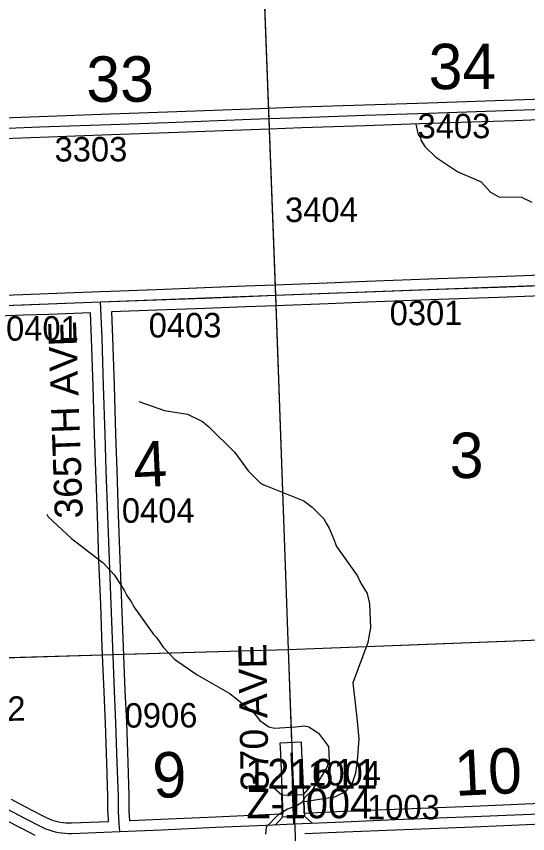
# Model space of a CAD drawing. Extents: x 128.7 to 185.5, y -21.4 to 12.6.
# Drawn here: x 160.65 to 162.114, y -14.323 to -11.985 of the extents above; entities that cross this region are included whole.
import ezdxf

# ---------------------------------------------------------------- set-up
doc = ezdxf.new("R2010")
doc.units = 0
for name, color, linetype in [('tdCoHydroRiver', 7, 'Continuous'), ('tdCoSecRdNmbr', 7, 'Continuous'), ('tdCoSecRdTxt', 7, 'Continuous'), ('tdCoSecRteBand', 7, 'Continuous'), ('tdCoSecRteCL', 7, 'Continuous'), ('tdCoSectLine', 7, 'Continuous'), ('tdCoSectLinePart', 7, 'Continuous'), ('tdCoSectNmbr', 7, 'Continuous'), ('tdCoStrucSec', 7, 'Continuous'), ('tdCoStrucSecCoName', 7, 'Continuous'), ('tdCoStrucSecFHWANum', 7, 'Continuous'), ('tdCoSurfAsphalt', 7, 'Continuous'), ('tdCoSurfGravel', 7, 'Continuous')]:
    doc.layers.add(name, color=color, linetype=linetype)

msp = doc.modelspace()

# ---------------------------------------------------------------- linework, layer by layer
at = {"layer": 'tdCoHydroRiver'}
for points in [[(161.7933, -12.2938), (161.8007, -12.3236), (161.8073, -12.3312), (161.8076, -12.3391), (161.8194, -12.3576), (161.8505, -12.388), (161.9136, -12.4298), (161.9521, -12.4458), (161.981, -12.4589), (162.0073, -12.4879), (162.0315, -12.5012), (162.0963, -12.502), (162.1252, -12.5167)], [(161.0006, -13.0872), (161.0744, -13.1131), (161.1398, -13.1235), (161.1833, -13.1441), (161.2013, -13.1592), (161.2754, -13.2325), (161.3138, -13.2849), (161.35, -13.3215), (161.3629, -13.3274), (161.4727, -13.371), (161.4973, -13.3891), (161.5304, -13.4227), (161.5373, -13.4351), (161.5458, -13.4491), (161.553, -13.4678), (161.5581, -13.4787), (161.5669, -13.502), (161.6252, -13.5851), (161.6372, -13.6083), (161.6389, -13.6114), (161.654, -13.6361), (161.6614, -13.6658), (161.6639, -13.7336), (161.6586, -13.7606), (161.6561, -13.7765), (161.613, -13.8918), (161.6247, -13.9924), (161.63, -14.0522), (161.6261, -14.1155), (161.6211, -14.1504), (161.6111, -14.1792), (161.5915, -14.2036), (161.5605, -14.2189), (161.4695, -14.2334)], [(160.7374, -13.4092), (160.7409, -13.4169), (160.8078, -13.4792), (160.8987, -13.5486), (160.9316, -13.5837), (160.96, -13.6285), (160.9668, -13.6425), (160.9801, -13.6609), (160.9869, -13.6749), (161.0435, -13.7549), (161.0516, -13.7625), (161.07, -13.7903), (161.1027, -13.8238), (161.1678, -13.8688), (161.2617, -13.9223), (161.3304, -13.9782), (161.3471, -13.9997), (161.3731, -14.0177), (161.3891, -14.0218), (161.4493, -14.018), (161.4746, -14.0154), (161.4874, -14.0181), (161.5151, -14.036), (161.5437, -14.0744), (161.5456, -14.1153), (161.5384, -14.1345), (161.5176, -14.1684), (161.4951, -14.2009), (161.4738, -14.2222), (161.4695, -14.2334), (161.4537, -14.2424), (161.4267, -14.2538), (161.3982, -14.2701), (161.3656, -14.3045), (161.363, -14.3251)]]:
    msp.add_lwpolyline(points, dxfattribs=at)
at = {"layer": 'tdCoSecRteBand'}
for points in [[(160.5331, -12.2784), (160.7156, -12.2715), (160.7156, -12.2715), (160.7156, -12.2715), (160.9191, -12.2644), (160.9191, -12.2644), (160.9191, -12.2644), (161.083, -12.2587), (161.3204, -12.2493), (161.3205, -12.2493), (161.3205, -12.2493), (161.3716, -12.2475), (161.4648, -12.2441), (161.4649, -12.2441), (161.4649, -12.2441), (161.6469, -12.2382), (161.8284, -12.2321), (162.0752, -12.2237), (162.2123, -12.2187)], [(162.2144, -12.2787), (162.0773, -12.2836), (162.0773, -12.2836), (162.0772, -12.2836), (161.8304, -12.292), (161.6489, -12.2982), (161.6489, -12.2982), (161.6488, -12.2982), (161.4669, -12.3041), (161.3738, -12.3075), (161.3227, -12.3093), (161.0853, -12.3187), (161.0852, -12.3187), (161.0852, -12.3187), (160.9212, -12.3243), (160.7178, -12.3315), (160.5353, -12.3384)], [(160.4733, -12.7875), (160.6687, -12.7804), (160.6687, -12.7804), (160.6687, -12.7804), (160.7414, -12.7779), (160.8901, -12.7721), (160.92, -12.7709), (160.92, -12.7709), (160.92, -12.7709), (160.92, -12.7709), (161.0504, -12.7661), (161.1887, -12.7609), (161.305, -12.7562), (161.3051, -12.7562), (161.3051, -12.7562), (161.3909, -12.7529), (161.5401, -12.7473), (161.5401, -12.7473), (161.5401, -12.7473), (161.6523, -12.7431), (161.857, -12.7355), (161.8571, -12.7355), (161.8572, -12.7355), (162.0277, -12.7298), (162.2272, -12.7222)], [(162.2294, -12.7821), (162.0299, -12.7898), (162.0299, -12.7898), (162.0298, -12.7898), (161.8592, -12.7954), (161.6546, -12.8031), (161.5424, -12.8073), (161.3931, -12.8129), (161.3074, -12.8161), (161.191, -12.8208), (161.191, -12.8208), (161.191, -12.8208), (161.0526, -12.826), (161.0526, -12.826), (161.0526, -12.826), (160.9224, -12.8308), (160.9254, -12.9041), (160.9254, -12.9042), (160.9254, -12.9043), (160.9301, -13.0414), (160.9301, -13.0415), (160.9301, -13.0415), (160.9343, -13.1803), (160.9377, -13.2831), (160.9421, -13.4108), (160.9421, -13.4109), (160.9421, -13.4109), (160.9463, -13.5385), (160.9515, -13.6654), (160.9515, -13.6655), (160.9515, -13.6655), (160.9559, -13.7885), (160.9611, -13.9147), (160.9651, -14.0049), (160.9651, -14.005), (160.9651, -14.0052), (160.969, -14.1193), (160.969, -14.1193), (160.969, -14.1194), (160.9722, -14.2148), (160.9722, -14.2152), (160.9722, -14.2156), (160.9725, -14.2603), (160.9742, -14.2859)], [(160.8081, -14.2928), (160.9143, -14.2884), (160.9126, -14.2635), (160.9125, -14.2625), (160.9125, -14.2616), (160.9123, -14.2164), (160.9091, -14.1214), (160.9051, -14.0074), (160.9012, -13.9172), (160.9012, -13.9172), (160.9012, -13.9172), (160.896, -13.7909), (160.896, -13.7908), (160.896, -13.7908), (160.8916, -13.6678), (160.8864, -13.5408), (160.8864, -13.5407), (160.8864, -13.5406), (160.8822, -13.4129), (160.8777, -13.2852), (160.8777, -13.2852), (160.8777, -13.2851), (160.8743, -13.1823), (160.8743, -13.1822), (160.8743, -13.1822), (160.8701, -13.0434), (160.8654, -12.9065), (160.8625, -12.8332), (160.8624, -12.8332), (160.7437, -12.8378), (160.7436, -12.8378), (160.7435, -12.8379), (160.6708, -12.8403), (160.4756, -12.8475)], [(160.9742, -14.2859), (160.9756, -14.2859), (161.0641, -14.2822), (161.2202, -14.2753), (161.2202, -14.2753), (161.2202, -14.2753), (161.3627, -14.2691), (161.3627, -14.2691), (161.3627, -14.2691), (161.4135, -14.2669), (161.4135, -14.2669), (161.4117, -14.2235), (161.4117, -14.2232), (161.4117, -14.2229), (161.4105, -14.1685), (161.4068, -14.0932), (161.4053, -14.0633), (161.4653, -14.0603), (161.4667, -14.0903), (161.4704, -14.166), (161.4705, -14.1664), (161.4705, -14.1668), (161.4717, -14.2213), (161.4735, -14.2644), (161.5867, -14.2595), (161.5867, -14.2595), (161.5867, -14.2595), (161.7329, -14.2533), (161.733, -14.2533), (161.733, -14.2533), (161.9562, -14.2447), (162.2165, -14.2338)], [(160.6353, -14.2247), (160.6911, -14.2542), (160.7317, -14.275), (160.7457, -14.282), (160.7523, -14.2844), (160.7601, -14.2867), (160.7679, -14.2887), (160.7758, -14.2903), (160.7838, -14.2915), (160.7919, -14.2923), (160.7999, -14.2927), (160.8081, -14.2928)], [(160.7045, -14.3285), (160.6636, -14.3075), (160.6634, -14.3074), (160.6632, -14.3074), (160.6074, -14.2779)], [(162.2189, -14.2938), (161.9586, -14.3046), (161.9586, -14.3046), (161.9585, -14.3046), (161.7354, -14.3133), (161.5892, -14.3194), (161.4759, -14.3243)]]:
    msp.add_lwpolyline(points, dxfattribs=at)
at = {"layer": 'tdCoSecRteCL'}
for points in [[(160.3685, -12.3149), (160.3946, -12.3136), (160.5342, -12.3084), (160.7167, -12.3015), (160.9201, -12.2944), (161.0841, -12.2887), (161.3216, -12.2793), (161.3727, -12.2775), (161.4659, -12.2741), (161.6479, -12.2682), (161.8294, -12.262), (162.0762, -12.2537), (162.2133, -12.2487), (162.3748, -12.2431)], [(160.8912, -12.802), (160.9186, -12.801), (161.0515, -12.796), (161.1898, -12.7909), (161.3062, -12.7862), (161.392, -12.7829), (161.5413, -12.7773), (161.6535, -12.7731), (161.8581, -12.7655), (162.0288, -12.7598), (162.2283, -12.7521), (162.3521, -12.7479), (162.3933, -12.7458)], [(160.3894, -12.8211), (160.4744, -12.8175), (160.6697, -12.8103), (160.7425, -12.8079), (160.8912, -12.802)], [(160.9469, -14.3171), (160.9447, -14.2942), (160.9425, -14.2614), (160.9422, -14.2158), (160.939, -14.1204), (160.9351, -14.0062), (160.9312, -13.9159), (160.926, -13.7897), (160.9215, -13.6666), (160.9164, -13.5396), (160.9122, -13.4119), (160.9077, -13.2841), (160.9043, -13.1813), (160.9001, -13.0425), (160.8954, -12.9053), (160.8912, -12.802)], [(161.4447, -14.2956), (161.4417, -14.2222), (161.4405, -14.1675), (161.4368, -14.0918)], [(161.4447, -14.2956), (161.5879, -14.2895), (161.7342, -14.2833), (161.9574, -14.2747), (162.2178, -14.2638), (162.3898, -14.2581), (162.4255, -14.2567), (162.4379, -14.2552), (162.4445, -14.2541), (162.4519, -14.253), (162.4699, -14.2478), (162.5187, -14.2352), (162.6661, -14.1938), (162.6903, -14.1864), (162.6945, -14.1824), (162.6969, -14.1721), (162.6965, -14.1432), (162.6958, -14.1188), (162.6947, -14.1061)], [(160.4388, -14.1726), (160.4467, -14.1731), (160.459, -14.175), (160.4844, -14.1824), (160.5125, -14.1958), (160.6212, -14.2512), (160.6772, -14.2808), (160.7182, -14.3018), (160.7339, -14.3097), (160.7429, -14.3129), (160.7521, -14.3157), (160.7613, -14.318), (160.7707, -14.3199), (160.7801, -14.3213), (160.7896, -14.3222), (160.7991, -14.3227), (160.8087, -14.3228), (160.9233, -14.3181), (160.9469, -14.3171)], [(160.9469, -14.3171), (161.0654, -14.3121), (161.2215, -14.3052), (161.364, -14.2991), (161.4447, -14.2956)]]:
    msp.add_lwpolyline(points, dxfattribs=at)
at = {"layer": 'tdCoSectLine'}
for points in [[(161.3535, -11.7755), (161.3916, -12.7829)], [(161.3916, -12.7829), (162.3929, -12.7458)], [(160.389, -12.8211), (161.3916, -12.7829)], [(161.3916, -12.7829), (161.428, -13.7967)], [(161.428, -13.7967), (162.4252, -13.7587)], [(160.4264, -13.8256), (161.428, -13.7967)], [(161.428, -13.7967), (161.4652, -14.7938)]]:
    msp.add_lwpolyline(points, dxfattribs=at)
at = {"layer": 'tdCoSectLinePart'}
for points in [[(161.3547, -11.8051), (161.3927, -12.813)], [(161.3927, -12.813), (161.428, -13.7967)], [(161.428, -13.7967), (162.3954, -13.7598)], [(160.4558, -13.8247), (160.8969, -13.812)], [(160.9569, -13.8103), (161.428, -13.7967)], [(161.428, -13.7967), (161.4379, -14.0617)]]:
    msp.add_lwpolyline(points, dxfattribs=at)
at = {"layer": 'tdCoStrucSec'}
for p, q in [((161.4096, -14.2136), (161.3866, -14.1924)), ((161.4722, -14.211), (161.4934, -14.188)), ((161.4122, -14.2761), (161.391, -14.2991)), ((161.4748, -14.2735), (161.4978, -14.2947))]:
    msp.add_line(p, q, dxfattribs=at)
msp.add_lwpolyline([(161.4122, -14.2761), (161.4096, -14.2136), (161.4722, -14.211), (161.4748, -14.2735)], close=True, dxfattribs=at)
at = {"layer": 'tdCoSurfAsphalt'}
msp.add_lwpolyline([(160.6212, -14.2512), (160.6772, -14.2808), (160.7182, -14.3018), (160.7339, -14.3097), (160.7429, -14.3129), (160.7521, -14.3157), (160.7613, -14.318), (160.7707, -14.3199), (160.7801, -14.3213), (160.7896, -14.3222), (160.7991, -14.3227), (160.8087, -14.3228), (160.9233, -14.3181), (160.9469, -14.3171), (161.0654, -14.3121), (161.2215, -14.3052), (161.364, -14.2991), (161.4447, -14.2956), (161.5879, -14.2895), (161.7342, -14.2833), (161.9574, -14.2747), (162.2178, -14.2638)], dxfattribs=at)
at = {"layer": 'tdCoSurfGravel'}
for points in [[(160.3685, -12.3149), (160.3946, -12.3136), (160.5342, -12.3084), (160.7167, -12.3015), (160.9201, -12.2944), (161.0841, -12.2887), (161.3216, -12.2793), (161.3727, -12.2775), (161.4659, -12.2741), (161.6479, -12.2682), (161.8294, -12.262), (162.0762, -12.2537), (162.2133, -12.2487), (162.3748, -12.2431), (162.3985, -12.2423), (162.546, -12.2369), (162.8474, -12.226), (163.1583, -12.2142), (163.2979, -12.209), (163.5638, -12.1997), (163.6656, -12.196), (163.9223, -12.1868), (164.2718, -12.1743), (164.2863, -12.1739)], [(160.4744, -12.8175), (160.6697, -12.8103), (160.7425, -12.8079), (160.8912, -12.802), (160.9186, -12.801), (161.0515, -12.796), (161.1898, -12.7909), (161.3062, -12.7862), (161.392, -12.7829), (161.5413, -12.7773), (161.6535, -12.7731), (161.8581, -12.7655), (162.0288, -12.7598), (162.2283, -12.7521), (162.3521, -12.7479), (162.3933, -12.7458)], [(160.9469, -14.3171), (160.9447, -14.2942), (160.9425, -14.2614), (160.9422, -14.2158), (160.939, -14.1204), (160.9351, -14.0062), (160.9312, -13.9159), (160.926, -13.7897), (160.9215, -13.6666), (160.9164, -13.5396), (160.9122, -13.4119), (160.9077, -13.2841), (160.9043, -13.1813), (160.9001, -13.0425), (160.8954, -12.9053), (160.8912, -12.802)], [(161.4447, -14.2956), (161.4417, -14.2222), (161.4405, -14.1675), (161.4368, -14.0918)]]:
    msp.add_lwpolyline(points, dxfattribs=at)

# ---------------------------------------------------------------- texts
at = {"layer": 'tdCoSecRdNmbr'}
for s, rotation, p in [('3403', 0.1216, (161.7986, -12.3341)), ('3303', 0.1208, (160.7597, -12.4005)), ('3404', 0.1213, (161.4193, -12.5735)), ('0301', 0.1215, (161.7187, -12.8689)), ('0403', 0.121, (161.0291, -12.9039)), ('0401', 0.1207, (160.6209, -12.913)), ('0404', 0.1209, (160.9523, -13.434)), ('0902', 0.1205, (160.4683, -14.001)), ('0906', 0.1209, (160.9603, -14.0201)), ('1004', 0.1213, (161.4854, -14.1858)), ('1003', 0.1214, (161.654, -14.2829))]:
    msp.add_text(s, height=0.07, rotation=rotation, dxfattribs=at).set_placement(p)
at = {"layer": 'tdCoSecRdTxt'}
for s, rotation, p in [('365TH AVE', 92, (160.8406, -13.4208)), ('370 AVE', 91, (161.3727, -14.2011))]:
    msp.add_text(s, height=0.08, rotation=rotation, dxfattribs=at).set_placement(p)
at = {"layer": 'tdCoSectNmbr'}
for s, rotation, p in [('34', 0.1216, (161.8304, -12.1936)), ('33', 0.1208, (160.8507, -12.2296)), ('3', 0.1216, (161.8908, -13.3062)), ('4', 2.6733, (160.9877, -13.333)), ('10', 2.674, (161.9067, -14.2156)), ('9', 2.6733, (161.0431, -14.2221))]:
    msp.add_text(s, height=0.13, rotation=rotation, dxfattribs=at).set_placement(p)
at = {"layer": 'tdCoStrucSecCoName'}
msp.add_text('Z-1004', height=0.085, dxfattribs=at).set_placement((161.3084, -14.2794))
at = {"layer": 'tdCoStrucSecFHWANum'}
msp.add_text('121611', height=0.085, dxfattribs=at).set_placement((161.3053, -14.1944))

doc.saveas('drawing.dxf')
